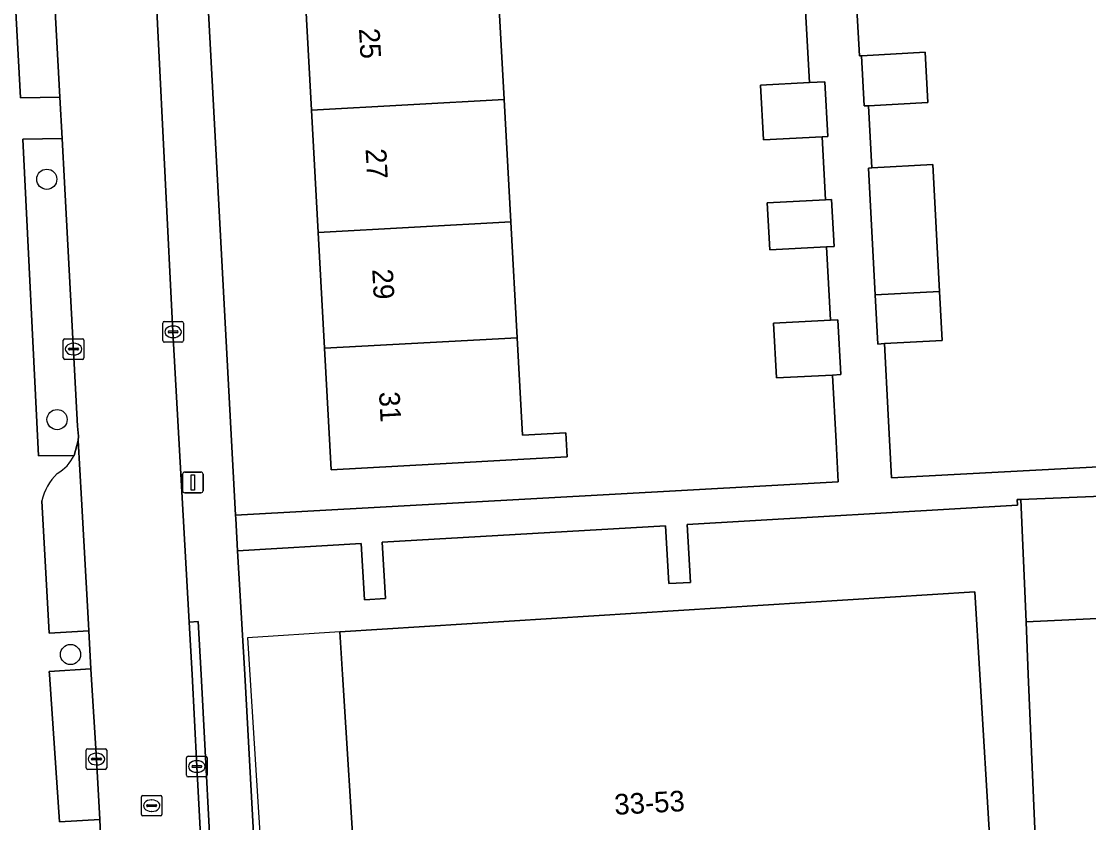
# Model space of a CAD drawing. Extents: x 158086 to 159499, y 382904 to 383981.
# Drawn here: x 158597.7 to 158649.5, y 383492.8 to 383531.7 of the extents above; entities that cross this region are included whole.
import ezdxf

# ---------------------------------------------------------------- set-up
doc = ezdxf.new("R2010")
doc.units = 0
for name, color, linetype in [('IMGEO_Boom', 7, 'Continuous'), ('IMGEO_Erf', 7, 'Continuous'), ('IMGEO_Groenvoorziening', 7, 'Continuous'), ('IMGEO_Kolk', 7, 'Continuous'), ('IMGEO_Lichtmast', 7, 'Continuous'), ('IMGEO_Pand', 7, 'Continuous'), ('IMGEO_Pand_nummerreeks', 7, 'Continuous'), ('IMGEO_Pand_overbouw', 7, 'Continuous'), ('IMGEO_Parkeervlak_open', 7, 'Continuous'), ('IMGEO_Rijbaan_lokaal_open', 7, 'Continuous'), ('IMGEO_Rioolput', 7, 'Continuous'), ('IMGEO_Voetpad_open', 7, 'Continuous')]:
    doc.layers.add(name, color=color, linetype=linetype)

msp = doc.modelspace()

# ---------------------------------------------------------------- linework, layer by layer
at = {"layer": 'IMGEO_Boom'}
for centre in [(158598.959, 383524.012), (158599.46, 383512.357), (158600.111, 383500.968)]:
    msp.add_circle(centre, 0.489, dxfattribs=at)
at = {"layer": 'IMGEO_Erf'}
for points in [[(158620.835, 383533.751), (158621.157, 383527.872), (158621.481, 383521.942), (158621.788, 383516.331), (158622.047, 383511.601), (158624.148, 383511.716), (158624.212, 383510.56), (158622.111, 383510.444), (158617.757, 383510.204), (158612.764, 383509.928), (158612.439, 383515.815), (158612.13, 383521.426), (158611.803, 383527.356), (158611.477, 383533.269)], [(158606.753, 383533.014), (158608.118, 383507.728), (158637.368, 383509.34), (158637.262, 383511.279), (158637.092, 383514.52), (158634.365, 383514.378), (158634.227, 383517.029), (158636.99, 383517.173), (158636.804, 383520.734), (158634.041, 383520.59), (158633.922, 383522.865), (158636.745, 383523.012), (158636.584, 383526.077), (158633.733, 383525.928), (158633.595, 383528.579), (158635.967, 383528.703), (158635.785, 383532.179)], [(158638.245, 383532.835), (158638.401, 383529.999), (158638.5, 383530.004), (158641.591, 383530.168), (158641.72, 383527.732), (158638.834, 383527.579), (158638.993, 383524.566), (158641.954, 383524.723), (158642.28, 383518.572), (158642.406, 383516.189), (158639.612, 383516.041), (158639.796, 383512.583), (158639.957, 383509.538), (158666.144, 383510.926)], [(158647.886, 383469.682), (158646.59, 383500), (158646.481, 383502.547), (158646.227, 383508.481), (158646.056, 383508.476), (158646.069, 383508.204), (158630.029, 383507.271), (158630.192, 383504.465), (158629.151, 383504.405), (158628.988, 383507.21), (158615.238, 383506.41), (158615.397, 383503.681), (158614.373, 383503.622), (158614.214, 383506.351), (158608.217, 383506.002), (158608.564, 383500), (158609.453, 383483.978)], [(158613.939, 383489.984), (158613.305, 383500), (158613.175, 383502.059), (158644, 383504.009), (158644.238, 383500), (158644.734, 383491.659)]]:
    msp.add_lwpolyline(points, dxfattribs=at)
at = {"layer": 'IMGEO_Groenvoorziening'}
for points in [[(158599.598, 383527.989), (158598.768, 383543.224), (158596.86, 383543.191), (158597.691, 383527.956)], [(158600.493, 383511.554), (158600.444, 383512.041), (158599.824, 383523.85), (158599.708, 383525.983), (158597.8, 383525.95), (158598.559, 383510.597), (158600.283, 383510.625), (158600.484, 383511.348)]]:
    msp.add_lwpolyline(points, close=True, dxfattribs=at)
at = {"layer": 'IMGEO_Kolk'}
for p, q in [((158604.589, 383516.187), (158604.589, 383517.039)), ((158604.664, 383517.113), (158605.516, 383517.113)), ((158605.59, 383517.039), (158605.59, 383516.187)), ((158604.848, 383516.607), (158604.848, 383516.619)), ((158605.286, 383516.57), (158604.888, 383516.57)), ((158604.891, 383516.656), (158605.289, 383516.656)), ((158605.077, 383516.893), (158605.102, 383516.893)), ((158605.332, 383516.619), (158605.332, 383516.607)), ((158599.761, 383515.351), (158599.761, 383516.203)), ((158599.836, 383516.277), (158600.688, 383516.277)), ((158600.249, 383516.057), (158600.274, 383516.057)), ((158600.762, 383516.203), (158600.762, 383515.351)), ((158605.516, 383516.113), (158604.664, 383516.113)), ((158605.1, 383516.333), (158605.075, 383516.333)), ((158600.02, 383515.771), (158600.02, 383515.783)), ((158600.458, 383515.734), (158600.06, 383515.734)), ((158600.063, 383515.82), (158600.461, 383515.82)), ((158600.272, 383515.497), (158600.247, 383515.497)), ((158600.504, 383515.783), (158600.504, 383515.771)), ((158600.688, 383515.277), (158599.836, 383515.277)), ((158600.87, 383495.47), (158600.87, 383496.322)), ((158600.945, 383496.396), (158601.797, 383496.396)), ((158601.871, 383496.322), (158601.871, 383495.47)), ((158601.129, 383495.89), (158601.129, 383495.902)), ((158601.567, 383495.853), (158601.169, 383495.853)), ((158601.172, 383495.939), (158601.57, 383495.939)), ((158601.358, 383496.176), (158601.383, 383496.176)), ((158601.613, 383495.902), (158601.613, 383495.89)), ((158605.741, 383495.109), (158605.741, 383495.961)), ((158605.816, 383496.035), (158606.668, 383496.035)), ((158606.229, 383495.815), (158606.254, 383495.815)), ((158606.742, 383495.961), (158606.742, 383495.109)), ((158601.797, 383495.396), (158600.945, 383495.396)), ((158601.381, 383495.616), (158601.356, 383495.616)), ((158606, 383495.529), (158606, 383495.541)), ((158606.438, 383495.492), (158606.04, 383495.492)), ((158606.043, 383495.578), (158606.441, 383495.578)), ((158606.252, 383495.255), (158606.227, 383495.255)), ((158606.484, 383495.541), (158606.484, 383495.529)), ((158606.668, 383495.035), (158605.816, 383495.035))]:
    msp.add_line(p, q, dxfattribs=at)
for points in [[(158604.589, 383516.187), (158604.589, 383517.039)], [(158604.664, 383517.113), (158605.516, 383517.113)], [(158605.59, 383517.039), (158605.59, 383516.187)], [(158599.761, 383515.351), (158599.761, 383516.203)], [(158599.836, 383516.277), (158600.688, 383516.277)], [(158600.762, 383516.203), (158600.762, 383515.351)], [(158605.516, 383516.113), (158604.664, 383516.113)], [(158600.688, 383515.277), (158599.836, 383515.277)], [(158600.87, 383495.47), (158600.87, 383496.322)], [(158600.945, 383496.396), (158601.797, 383496.396)], [(158601.871, 383496.322), (158601.871, 383495.47)], [(158605.741, 383495.109), (158605.741, 383495.961)], [(158605.816, 383496.035), (158606.668, 383496.035)], [(158606.742, 383495.961), (158606.742, 383495.109)], [(158601.797, 383495.396), (158600.945, 383495.396)], [(158606.668, 383495.035), (158605.816, 383495.035)]]:
    msp.add_lwpolyline(points, dxfattribs=at)
for centre, radius, start, end in [((158604.666, 383517.037), 0.0765, 91.552, 178.448), ((158604.666, 383517.037), 0.0765, 91.552, 178.448), ((158605.514, 383517.037), 0.0765, 1.552, 88.448), ((158605.514, 383517.037), 0.0765, 1.552, 88.448), ((158604.888, 383516.616), 0.0403, 85.8775, 175.7526), ((158604.885, 383516.606), 0.0366, 178.938, 274.7102), ((158605.289, 383516.613), 0.043, 264.8664, 352.4533), ((158605.293, 383516.618), 0.0386, 1.7309, 96.639), ((158599.838, 383516.201), 0.0765, 91.552, 178.448), ((158599.838, 383516.201), 0.0765, 91.552, 178.448), ((158600.686, 383516.201), 0.0765, 1.552, 88.448), ((158600.686, 383516.201), 0.0765, 1.552, 88.448), ((158604.666, 383516.189), 0.0765, 181.552, 268.448), ((158604.666, 383516.189), 0.0765, 181.552, 268.448), ((158605.514, 383516.189), 0.0765, 271.552, 358.448), ((158605.514, 383516.189), 0.0765, 271.552, 358.448), ((158599.838, 383515.353), 0.0765, 181.552, 268.448), ((158599.838, 383515.353), 0.0765, 181.552, 268.448), ((158600.06, 383515.78), 0.0403, 85.8775, 175.7526), ((158600.057, 383515.77), 0.0366, 178.938, 274.7102), ((158600.461, 383515.777), 0.043, 264.8664, 352.4533), ((158600.465, 383515.782), 0.0386, 1.7309, 96.639), ((158600.686, 383515.353), 0.0765, 271.552, 358.448), ((158600.686, 383515.353), 0.0765, 271.552, 358.448), ((158600.947, 383496.32), 0.0765, 91.552, 178.448), ((158600.947, 383496.32), 0.0765, 91.552, 178.448), ((158601.795, 383496.32), 0.0765, 1.552, 88.448), ((158601.795, 383496.32), 0.0765, 1.552, 88.448), ((158601.169, 383495.899), 0.0403, 85.8775, 175.7526), ((158601.166, 383495.889), 0.0366, 178.938, 274.7102), ((158601.57, 383495.896), 0.043, 264.8664, 352.4533), ((158601.574, 383495.901), 0.0386, 1.7309, 96.639), ((158605.818, 383495.959), 0.0765, 91.552, 178.448), ((158605.818, 383495.959), 0.0765, 91.552, 178.448), ((158606.666, 383495.959), 0.0765, 1.552, 88.448), ((158606.666, 383495.959), 0.0765, 1.552, 88.448), ((158600.947, 383495.472), 0.0765, 181.552, 268.448), ((158600.947, 383495.472), 0.0765, 181.552, 268.448), ((158601.795, 383495.472), 0.0765, 271.552, 358.448), ((158601.795, 383495.472), 0.0765, 271.552, 358.448), ((158606.04, 383495.538), 0.0403, 85.8775, 175.7526), ((158606.037, 383495.528), 0.0366, 178.938, 274.7102), ((158606.441, 383495.535), 0.043, 264.8664, 352.4533), ((158606.445, 383495.54), 0.0386, 1.7309, 96.639), ((158605.818, 383495.111), 0.0765, 181.552, 268.448), ((158605.818, 383495.111), 0.0765, 181.552, 268.448), ((158606.666, 383495.111), 0.0765, 271.552, 358.448), ((158606.666, 383495.111), 0.0765, 271.552, 358.448)]:
    msp.add_arc(centre, radius, start, end, dxfattribs=at)
for centre, major_axis, ratio, start_param, end_param in [((158605.076, 383516.613), (-0.387, 0.002), 0.722429, 4.712389, 7.853982), ((158605.101, 383516.613), (-0.39, 0.002), 0.717154, 1.570796, 4.712389), ((158600.248, 383515.777), (-0.387, 0.002), 0.722429, 4.712389, 7.853982), ((158600.273, 383515.777), (-0.39, 0.002), 0.717154, 1.570796, 4.712389), ((158601.357, 383495.896), (-0.387, 0.002), 0.722429, 4.712389, 7.853982), ((158601.382, 383495.896), (-0.39, 0.002), 0.717154, 1.570796, 4.712389), ((158606.228, 383495.535), (-0.387, 0.002), 0.722429, 4.712389, 7.853982), ((158606.253, 383495.535), (-0.39, 0.002), 0.717154, 1.570796, 4.712389)]:
    msp.add_ellipse(centre, major_axis=major_axis, ratio=ratio, start_param=start_param, end_param=end_param, dxfattribs=at)
at = {"layer": 'IMGEO_Lichtmast'}
for p, q in [((158605.553, 383508.911), (158605.553, 383509.711)), ((158605.553, 383509.711), (158605.553, 383508.911)), ((158605.653, 383509.811), (158606.443, 383509.811)), ((158606.443, 383509.811), (158605.653, 383509.811)), ((158606.543, 383509.711), (158606.543, 383508.911)), ((158606.543, 383508.911), (158606.543, 383509.711)), ((158606.443, 383508.811), (158605.653, 383508.811)), ((158605.653, 383508.811), (158606.443, 383508.811))]:
    msp.add_line(p, q, dxfattribs=at)
msp.add_lwpolyline([(158605.973, 383509.686), (158606.123, 383509.686), (158606.123, 383508.936), (158605.973, 383508.936), (158605.973, 383509.686)], dxfattribs=at)
for centre, start, end in [((158605.653, 383509.711), 90, 180), ((158605.653, 383509.711), 90, 180), ((158606.443, 383509.711), 0, 90), ((158606.443, 383509.711), 360, 90), ((158605.653, 383508.911), 180, 270), ((158605.653, 383508.911), 180, 270), ((158606.443, 383508.911), 270, 0), ((158606.443, 383508.911), 270, 0)]:
    msp.add_arc(centre, 0.1, start, end, dxfattribs=at)
at = {"layer": 'IMGEO_Pand'}
for points in [[(158621.157, 383527.872), (158620.835, 383533.751), (158616.47, 383533.544), (158611.477, 383533.269), (158611.803, 383527.356)], [(158638.5, 383530.004), (158638.629, 383527.568), (158638.834, 383527.579), (158641.72, 383527.732), (158641.591, 383530.168)], [(158636.719, 383528.742), (158635.967, 383528.703), (158633.595, 383528.579), (158633.733, 383525.928), (158636.584, 383526.077), (158636.857, 383526.091)], [(158621.157, 383527.872), (158611.803, 383527.356), (158612.13, 383521.426), (158621.481, 383521.942)], [(158638.993, 383524.566), (158638.839, 383524.558), (158639.165, 383518.404), (158642.28, 383518.572), (158641.954, 383524.723)], [(158636.745, 383523.012), (158633.922, 383522.865), (158634.041, 383520.59), (158636.804, 383520.734), (158637.164, 383520.753), (158637.045, 383523.028)], [(158612.439, 383515.815), (158621.788, 383516.331), (158621.481, 383521.942), (158612.13, 383521.426)], [(158642.28, 383518.572), (158639.165, 383518.404), (158639.291, 383516.024), (158639.612, 383516.041), (158642.406, 383516.189)], [(158637.35, 383517.192), (158636.99, 383517.173), (158634.227, 383517.029), (158634.365, 383514.378), (158637.092, 383514.52), (158637.488, 383514.541)], [(158621.788, 383516.331), (158612.439, 383515.815), (158612.764, 383509.928), (158617.757, 383510.204), (158622.111, 383510.444), (158624.212, 383510.56), (158624.148, 383511.716), (158622.047, 383511.601)], [(158652.105, 383508.733), (158646.227, 383508.481), (158646.481, 383502.547), (158652.357, 383502.827)], [(158643.439, 383491.582), (158644.734, 383491.659), (158644.238, 383500), (158644, 383504.009), (158613.175, 383502.059), (158613.305, 383500), (158613.939, 383489.984), (158629.826, 383490.845), (158631.02, 383490.909), (158642.554, 383491.534)], [(158657.764, 383496.267), (158654.497, 383496.111), (158654.312, 383500), (158654.173, 383502.913), (158652.357, 383502.827), (158646.481, 383502.547), (158646.59, 383500), (158647.886, 383469.682), (158637.621, 383469.091), (158638.28, 383456.476), (158656.747, 383454.587), (158656.07, 383468.886), (158656.232, 383468.894), (158656.222, 383469.118), (158656.922, 383469.151), (158656.879, 383470.06), (158655.929, 383470.015), (158655.697, 383474.905), (158658.774, 383475.051)]]:
    msp.add_lwpolyline(points, close=True, dxfattribs=at)
at = {"layer": 'IMGEO_Pand_overbouw'}
msp.add_lwpolyline([(158613.939, 383489.984), (158613.305, 383500), (158613.175, 383502.059), (158608.702, 383501.776), (158609.464, 383489.741)], close=True, dxfattribs=at)
at = {"layer": 'IMGEO_Parkeervlak_open'}
msp.add_lwpolyline([(158598.721, 383508.414), (158599.07, 383502.003), (158601.001, 383502.108), (158600.984, 383502.435), (158600.649, 383508.494), (158600.484, 383511.348), (158600.283, 383510.625)], dxfattribs=at)
msp.add_lwpolyline([(158601.528, 383492.961), (158601.372, 383495.896), (158601.116, 383500), (158601.099, 383500.269), (158599.077, 383500.138), (158599.087, 383500), (158599.578, 383492.861)], close=True, dxfattribs=at)
for centre, radius, start, end in [((158598.404, 383511.531), 2.086, 300.8194, 334.2478), ((158601.314, 383507.819), 2.661, 133.7952, 167.088)]:
    msp.add_arc(centre, radius, start, end, dxfattribs=at)
at = {"layer": 'IMGEO_Rijbaan_lokaal_open'}
for points in [[(158597.707, 383562.727), (158597.82, 383560.643), (158597.887, 383559.419), (158597.979, 383557.724), (158598.662, 383545.166), (158598.768, 383543.224), (158599.598, 383527.989), (158599.708, 383525.983), (158599.824, 383523.85), (158600.444, 383512.041), (158600.493, 383511.554), (158600.484, 383511.348), (158600.649, 383508.494), (158600.984, 383502.435), (158601.001, 383502.108), (158601.099, 383500.269), (158601.116, 383500), (158601.372, 383495.896), (158601.528, 383492.961), (158601.673, 383489.743)], [(158607.607, 383469.415), (158607.598, 383470.416), (158607.222, 383477.663), (158606.615, 383488.563), (158606.241, 383495.536), (158606.013, 383500), (158605.871, 383502.536), (158605.085, 383516.613), (158604.332, 383531.556), (158604.294, 383532.21), (158604.075, 383535.954)]]:
    msp.add_lwpolyline(points, dxfattribs=at)
at = {"layer": 'IMGEO_Rioolput'}
for p, q in [((158603.625, 383494.138), (158604.477, 383494.138)), ((158603.55, 383493.212), (158603.55, 383494.064)), ((158603.809, 383493.632), (158603.809, 383493.644)), ((158604.247, 383493.595), (158603.849, 383493.595)), ((158603.852, 383493.681), (158604.25, 383493.681)), ((158604.038, 383493.918), (158604.063, 383493.918)), ((158604.293, 383493.644), (158604.293, 383493.632)), ((158604.551, 383494.064), (158604.551, 383493.212)), ((158604.477, 383493.138), (158603.625, 383493.138)), ((158604.061, 383493.358), (158604.036, 383493.358))]:
    msp.add_line(p, q, dxfattribs=at)
for points in [[(158603.625, 383494.138), (158604.477, 383494.138)], [(158603.55, 383493.212), (158603.55, 383494.064)], [(158604.551, 383494.064), (158604.551, 383493.212)], [(158604.477, 383493.138), (158603.625, 383493.138)]]:
    msp.add_lwpolyline(points, dxfattribs=at)
for centre, radius, start, end in [((158603.627, 383494.062), 0.0765, 91.552, 178.448), ((158603.627, 383494.062), 0.0765, 91.552, 178.448), ((158604.475, 383494.062), 0.0765, 1.552, 88.448), ((158604.475, 383494.062), 0.0765, 1.552, 88.448), ((158603.849, 383493.641), 0.0403, 85.8775, 175.7526), ((158603.846, 383493.631), 0.0366, 178.938, 274.7102), ((158604.25, 383493.638), 0.043, 264.8664, 352.4533), ((158604.254, 383493.643), 0.0386, 1.7309, 96.639), ((158603.627, 383493.214), 0.0765, 181.552, 268.448), ((158603.627, 383493.214), 0.0765, 181.552, 268.448), ((158604.475, 383493.214), 0.0765, 271.552, 358.448), ((158604.475, 383493.214), 0.0765, 271.552, 358.448)]:
    msp.add_arc(centre, radius, start, end, dxfattribs=at)
for centre, major_axis, ratio, start_param, end_param in [((158604.037, 383493.638), (-0.387, 0.002), 0.722429, 4.712389, 7.853982), ((158604.062, 383493.638), (-0.39, 0.002), 0.717154, 1.570796, 4.712389)]:
    msp.add_ellipse(centre, major_axis=major_axis, ratio=ratio, start_param=start_param, end_param=end_param, dxfattribs=at)
at = {"layer": 'IMGEO_Voetpad_open'}
for points in [[(158601.347, 383584.473), (158601.748, 383577.901), (158602.483, 383563.627), (158603.307, 383549.063), (158604.075, 383535.954), (158604.294, 383532.21), (158604.332, 383531.556), (158605.085, 383516.613), (158605.871, 383502.536), (158606.314, 383502.571), (158606.449, 383500), (158607.047, 383488.583), (158606.615, 383488.563), (158607.222, 383477.663), (158607.598, 383470.416), (158607.607, 383469.415), (158608.063, 383469.408)], [(158600.283, 383510.625), (158598.559, 383510.597), (158597.8, 383525.95), (158599.708, 383525.983), (158599.598, 383527.989), (158597.691, 383527.956), (158596.86, 383543.191), (158598.768, 383543.224), (158598.662, 383545.166), (158596.755, 383545.133), (158596.07, 383557.689), (158597.979, 383557.724), (158597.887, 383559.419), (158595.977, 383559.386), (158595.91, 383560.61), (158597.82, 383560.643), (158597.707, 383562.727), (158595.796, 383562.694), (158595.015, 383577.001)], [(158604.879, 383455.262), (158613.57, 383454.901), (158611.62, 383456.769), (158611.254, 383457.128), (158610.926, 383457.449), (158610.292, 383468.876), (158609.959, 383474.874), (158609.907, 383475.799), (158609.619, 383480.991), (158609.453, 383483.978), (158608.564, 383500), (158608.217, 383506.002), (158608.127, 383507.568), (158608.118, 383507.728), (158606.753, 383533.014)], [(158666.144, 383510.926), (158639.957, 383509.538), (158639.796, 383512.583), (158639.612, 383516.041), (158639.291, 383516.024), (158639.165, 383518.404), (158638.839, 383524.558), (158638.993, 383524.566), (158638.834, 383527.579), (158638.629, 383527.568), (158638.5, 383530.004), (158638.401, 383529.999), (158638.245, 383532.835)], [(158635.785, 383532.179), (158635.967, 383528.703), (158636.719, 383528.742), (158636.857, 383526.091), (158636.584, 383526.077), (158636.745, 383523.012), (158637.045, 383523.028), (158637.164, 383520.753), (158636.804, 383520.734), (158636.99, 383517.173), (158637.35, 383517.192), (158637.488, 383514.541), (158637.092, 383514.52), (158637.262, 383511.279), (158637.368, 383509.34), (158608.118, 383507.728), (158608.127, 383507.568), (158608.217, 383506.002), (158614.214, 383506.351), (158614.373, 383503.622), (158615.397, 383503.681), (158615.238, 383506.41), (158628.988, 383507.21), (158629.151, 383504.405), (158630.192, 383504.465), (158630.029, 383507.271), (158646.069, 383508.204), (158646.056, 383508.476), (158646.227, 383508.481), (158652.105, 383508.733)], [(158599.887, 383456.502), (158600.107, 383457.326), (158598.832, 383457.639), (158600.883, 383467.612), (158600.582, 383473.768), (158602.589, 383471.346), (158602.248, 383479.27), (158602.225, 383479.724), (158602.06, 383482.922), (158600.115, 383482.806), (158599.779, 383489.647), (158601.673, 383489.743), (158601.528, 383492.961), (158599.578, 383492.861), (158599.087, 383500), (158599.077, 383500.138), (158601.099, 383500.269), (158601.001, 383502.108), (158599.07, 383502.003), (158598.721, 383508.414)]]:
    msp.add_lwpolyline(points, dxfattribs=at)
msp.add_lwpolyline([(158605.871, 383502.536), (158606.013, 383500), (158606.241, 383495.536), (158606.615, 383488.563), (158607.047, 383488.583), (158606.449, 383500), (158606.314, 383502.571)], close=True, dxfattribs=at)
for centre, radius, start, end in [((158598.404, 383511.531), 2.086, 300.8194, 334.2478), ((158601.314, 383507.819), 2.661, 133.7952, 167.088)]:
    msp.add_arc(centre, radius, start, end, dxfattribs=at)

# ---------------------------------------------------------------- texts
at = {"layer": 'IMGEO_Pand_nummerreeks'}
for s, rotation, p in [('25', 273.156, (158614.108, 383531.315)), ('27', 273.1568, (158614.43, 383525.48)), ('29', 273.156, (158614.752, 383519.645)), ('31', 273.1568, (158615.081, 383513.696)), ('33-53', 3.1134, (158626.528, 383493.192))]:
    msp.add_text(s, height=1, rotation=rotation, dxfattribs=at).set_placement(p)

doc.saveas('drawing.dxf')
